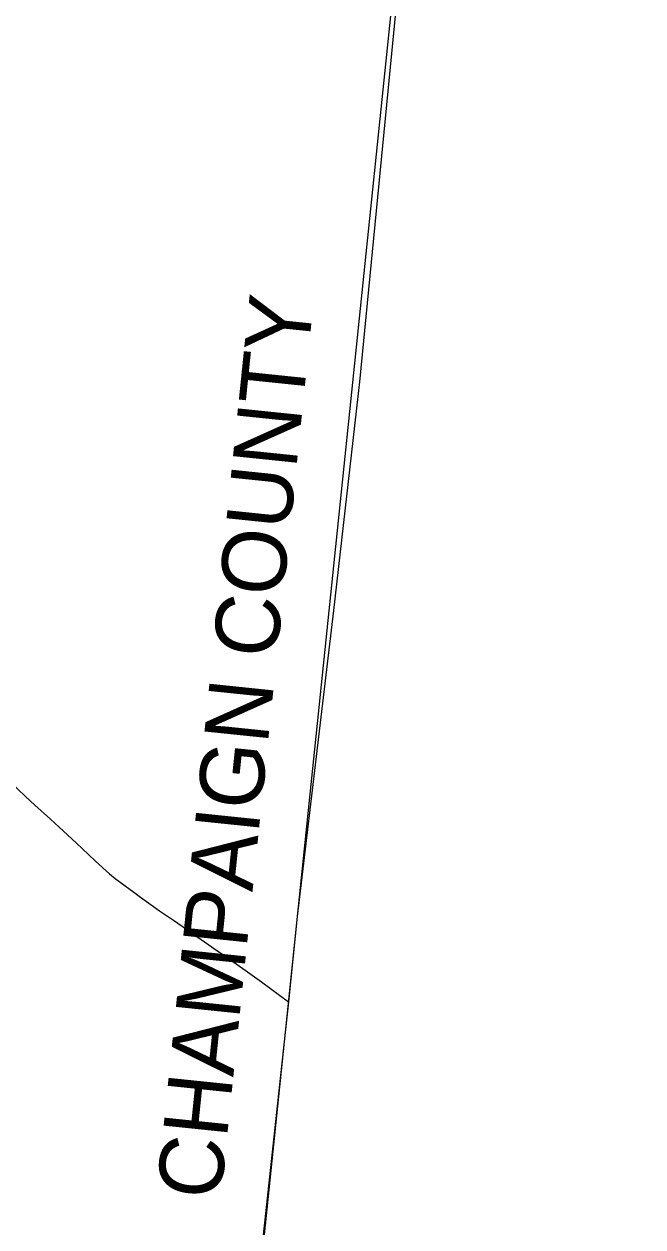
# Model space of a CAD drawing. Extents: x 0 to 34, y 0 to 22.
# Drawn here: x 8.3255 to 8.4802, y 16.7303 to 17.0312 of the extents above; entities that cross this region are included whole.
import ezdxf

# ---------------------------------------------------------------- set-up
doc = ezdxf.new("R2010")
doc.units = 0
for name, color, linetype in [('GM_X_County', 7, 'Continuous'), ('GM_X_County_Text', 7, 'Continuous'), ('GM_X_State_Route', 7, 'Continuous'), ('SC_Scratch1', 7, 'Continuous')]:
    doc.layers.add(name, color=color, linetype=linetype)

msp = doc.modelspace()

# ---------------------------------------------------------------- linework, layer by layer
at = {"layer": 'GM_X_County'}
msp.add_lwpolyline([(8.452263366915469, 17.46441810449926), (8.449545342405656, 17.415804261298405), (8.445523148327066, 17.36206182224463), (8.439572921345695, 17.28150089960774), (8.4381142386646, 17.265600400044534), (8.437853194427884, 17.261937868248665), (8.43680216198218, 17.249619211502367), (8.435161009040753, 17.233478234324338), (8.432454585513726, 17.182235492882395), (8.427544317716, 17.129192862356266), (8.409349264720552, 16.94170659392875), (8.40281841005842, 16.884522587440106), (8.393708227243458, 16.807976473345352), (8.391543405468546, 16.78661671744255), (8.376247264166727, 16.64530840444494), (8.37123204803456, 16.59069212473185), (8.286624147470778, 16.598376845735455), (8.162863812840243, 16.60739579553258), (8.07066769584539, 16.614305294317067), (8.031105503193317, 16.617264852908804), (7.974745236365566, 16.621813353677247), (7.846960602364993, 16.632399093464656), (7.831131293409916, 16.633813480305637), (7.664482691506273, 16.649895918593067)], dxfattribs=at)
at = {"layer": 'GM_X_State_Route'}
msp.add_lwpolyline([(8.322001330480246, 16.841658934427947), (8.325841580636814, 16.837966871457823), (8.328111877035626, 16.83583685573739), (8.332064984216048, 16.83226555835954), (8.334203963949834, 16.83030851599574), (8.33850249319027, 16.82633589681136), (8.3432092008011, 16.82187335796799), (8.345105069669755, 16.82011513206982), (8.346847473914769, 16.81857945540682), (8.34822810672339, 16.81743138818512), (8.349440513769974, 16.81649531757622), (8.352853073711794, 16.81401144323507), (8.354531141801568, 16.812820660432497), (8.359338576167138, 16.80939069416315), (8.362812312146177, 16.80699436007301), (8.366064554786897, 16.804744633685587), (8.36861223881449, 16.80295792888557), (8.371608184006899, 16.8008927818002), (8.372830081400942, 16.800062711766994), (8.375391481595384, 16.798298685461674), (8.380157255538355, 16.794954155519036), (8.384770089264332, 16.791625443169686), (8.391562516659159, 16.786571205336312)], dxfattribs=at)
at = {"layer": 'SC_Scratch1'}
msp.add_lwpolyline([(8.25942243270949, 18.216672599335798), (8.225921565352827, 17.874942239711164), (8.480167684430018, 17.84825982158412), (8.432454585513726, 17.182235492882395), (8.37123204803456, 16.59069212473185), (8.3874289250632, 16.58942118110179), (8.347240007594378, 16.4357159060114)], dxfattribs=at)

# ---------------------------------------------------------------- texts
at = {"layer": 'GM_X_County_Text'}
msp.add_text('CHAMPAIGN COUNTY', height=0.016074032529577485, rotation=84.088753, dxfattribs=at).set_placement((8.374548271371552, 16.736781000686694))

doc.saveas('drawing.dxf')
